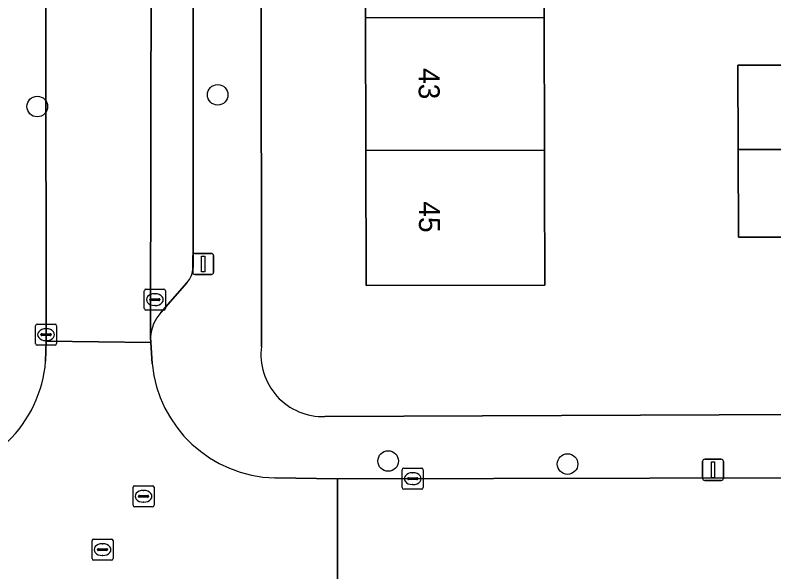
# Model space of a CAD drawing. Extents: x 160732 to 162107, y 387428 to 388479.
# Drawn here: x 161360.98 to 161397.03, y 388220.89 to 388247.33 of the extents above; entities that cross this region are included whole.
import ezdxf

# ---------------------------------------------------------------- set-up
doc = ezdxf.new("R2010")
doc.units = 0
for name, color, linetype in [('IMGEO_Boom', 7, 'Continuous'), ('IMGEO_Erf', 7, 'Continuous'), ('IMGEO_Kolk', 7, 'Continuous'), ('IMGEO_Lichtmast', 7, 'Continuous'), ('IMGEO_Pand', 7, 'Continuous'), ('IMGEO_Pand_nummerreeks', 7, 'Continuous'), ('IMGEO_Parkeervlak_open', 7, 'Continuous'), ('IMGEO_Rijbaan_lokaal_open', 7, 'Continuous'), ('IMGEO_Rioolput', 7, 'Continuous'), ('IMGEO_Voetpad_open', 7, 'Continuous')]:
    doc.layers.add(name, color=color, linetype=linetype)

msp = doc.modelspace()

# ---------------------------------------------------------------- linework, layer by layer
at = {"layer": 'IMGEO_Boom'}
for centre in [(161370.605, 388243.549), (161362.033, 388242.994), (161378.706, 388226.154), (161387.229, 388226.01)]:
    msp.add_circle(centre, 0.489, dxfattribs=at)
at = {"layer": 'IMGEO_Erf'}
for points in [[(161372.671, 388277.934), (161372.679, 388250), (161372.684, 388231.597)], [(161386.114, 388250), (161386.12, 388247.217), (161386.134, 388240.925), (161386.137, 388239.512), (161386.148, 388234.512), (161377.657, 388234.494), (161377.643, 388240.907), (161377.629, 388247.2), (161377.623, 388250)], [(161395.338, 388240.945), (161395.327, 388244.958), (161398.128, 388244.966)], [(161375.703, 388228.266), (161398.184, 388228.356), (161398.15, 388236.794), (161395.35, 388236.786), (161395.338, 388240.945)]]:
    msp.add_lwpolyline(points, dxfattribs=at)
msp.add_arc((161375.605, 388231.211), 2.947, 172.4703, 271.9039, dxfattribs=at)
at = {"layer": 'IMGEO_Kolk'}
for p, q in [((161367.195, 388234.32), (161368.047, 388234.32)), ((161367.12, 388233.394), (161367.12, 388234.246)), ((161367.608, 388234.1), (161367.633, 388234.1)), ((161368.121, 388234.246), (161368.121, 388233.394)), ((161367.379, 388233.814), (161367.379, 388233.826)), ((161367.817, 388233.777), (161367.419, 388233.777)), ((161367.422, 388233.863), (161367.82, 388233.863)), ((161367.863, 388233.826), (161367.863, 388233.814)), ((161368.047, 388233.32), (161367.195, 388233.32)), ((161367.631, 388233.54), (161367.606, 388233.54)), ((161361.951, 388231.73), (161361.951, 388232.582)), ((161362.026, 388232.656), (161362.878, 388232.656)), ((161362.952, 388232.582), (161362.952, 388231.73)), ((161362.21, 388232.15), (161362.21, 388232.162)), ((161362.253, 388232.199), (161362.651, 388232.199)), ((161362.439, 388232.436), (161362.464, 388232.436)), ((161362.694, 388232.162), (161362.694, 388232.15)), ((161362.648, 388232.113), (161362.25, 388232.113)), ((161362.462, 388231.876), (161362.437, 388231.876)), ((161362.878, 388231.656), (161362.026, 388231.656)), ((161379.371, 388224.89), (161379.371, 388225.742)), ((161379.446, 388225.816), (161380.298, 388225.816)), ((161380.372, 388225.742), (161380.372, 388224.89)), ((161379.63, 388225.31), (161379.63, 388225.322)), ((161380.068, 388225.273), (161379.67, 388225.273)), ((161379.673, 388225.359), (161380.071, 388225.359)), ((161379.859, 388225.596), (161379.884, 388225.596)), ((161380.114, 388225.322), (161380.114, 388225.31)), ((161379.882, 388225.036), (161379.857, 388225.036)), ((161380.298, 388224.816), (161379.446, 388224.816))]:
    msp.add_line(p, q, dxfattribs=at)
for points in [[(161367.195, 388234.32), (161368.047, 388234.32)], [(161367.12, 388233.394), (161367.12, 388234.246)], [(161368.121, 388234.246), (161368.121, 388233.394)], [(161368.047, 388233.32), (161367.195, 388233.32)], [(161361.951, 388231.73), (161361.951, 388232.582)], [(161362.026, 388232.656), (161362.878, 388232.656)], [(161362.952, 388232.582), (161362.952, 388231.73)], [(161362.878, 388231.656), (161362.026, 388231.656)], [(161379.371, 388224.89), (161379.371, 388225.742)], [(161379.446, 388225.816), (161380.298, 388225.816)], [(161380.372, 388225.742), (161380.372, 388224.89)], [(161380.298, 388224.816), (161379.446, 388224.816)]]:
    msp.add_lwpolyline(points, dxfattribs=at)
for centre, radius, start, end in [((161367.197, 388234.244), 0.0765, 91.552, 178.448), ((161367.197, 388234.244), 0.0765, 91.552, 178.448), ((161368.045, 388234.244), 0.0765, 1.552, 88.448), ((161368.045, 388234.244), 0.0765, 1.552, 88.448), ((161367.419, 388233.823), 0.0403, 85.8775, 175.7526), ((161367.416, 388233.813), 0.0366, 178.938, 274.7102), ((161367.82, 388233.82), 0.043, 264.8664, 352.4533), ((161367.824, 388233.825), 0.0386, 1.7309, 96.639), ((161367.197, 388233.396), 0.0765, 181.552, 268.448), ((161367.197, 388233.396), 0.0765, 181.552, 268.448), ((161368.045, 388233.396), 0.0765, 271.552, 358.448), ((161368.045, 388233.396), 0.0765, 271.552, 358.448), ((161362.028, 388232.58), 0.0765, 91.552, 178.448), ((161362.028, 388232.58), 0.0765, 91.552, 178.448), ((161362.876, 388232.58), 0.0765, 1.552, 88.448), ((161362.876, 388232.58), 0.0765, 1.552, 88.448), ((161362.25, 388232.159), 0.0403, 85.8775, 175.7526), ((161362.247, 388232.149), 0.0366, 178.938, 274.7102), ((161362.651, 388232.156), 0.043, 264.8664, 352.4533), ((161362.655, 388232.161), 0.0386, 1.7309, 96.639), ((161362.028, 388231.732), 0.0765, 181.552, 268.448), ((161362.028, 388231.732), 0.0765, 181.552, 268.448), ((161362.876, 388231.732), 0.0765, 271.552, 358.448), ((161362.876, 388231.732), 0.0765, 271.552, 358.448), ((161379.448, 388225.74), 0.0765, 91.552, 178.448), ((161379.448, 388225.74), 0.0765, 91.552, 178.448), ((161380.296, 388225.74), 0.0765, 1.552, 88.448), ((161380.296, 388225.74), 0.0765, 1.552, 88.448), ((161379.67, 388225.319), 0.0403, 85.8775, 175.7526), ((161379.667, 388225.309), 0.0366, 178.938, 274.7102), ((161380.071, 388225.316), 0.043, 264.8664, 352.4533), ((161380.075, 388225.321), 0.0386, 1.7309, 96.639), ((161379.448, 388224.892), 0.0765, 181.552, 268.448), ((161379.448, 388224.892), 0.0765, 181.552, 268.448), ((161380.296, 388224.892), 0.0765, 271.552, 358.448), ((161380.296, 388224.892), 0.0765, 271.552, 358.448)]:
    msp.add_arc(centre, radius, start, end, dxfattribs=at)
for centre, major_axis, ratio, start_param, end_param in [((161367.607, 388233.82), (-0.387, 0.002), 0.722429, 4.712389, 7.853982), ((161367.632, 388233.82), (-0.39, 0.002), 0.717154, 1.570796, 4.712389), ((161362.438, 388232.156), (-0.387, 0.002), 0.722429, 4.712389, 7.853982), ((161362.463, 388232.156), (-0.39, 0.002), 0.717154, 1.570796, 4.712389), ((161379.858, 388225.316), (-0.387, 0.002), 0.722429, 4.712389, 7.853982), ((161379.883, 388225.316), (-0.39, 0.002), 0.717154, 1.570796, 4.712389)]:
    msp.add_ellipse(centre, major_axis=major_axis, ratio=ratio, start_param=start_param, end_param=end_param, dxfattribs=at)
at = {"layer": 'IMGEO_Lichtmast'}
for p, q in [((161369.419, 388235.115), (161369.419, 388235.915)), ((161369.419, 388235.915), (161369.419, 388235.115)), ((161369.519, 388236.015), (161370.309, 388236.015)), ((161370.309, 388236.015), (161369.519, 388236.015)), ((161370.409, 388235.915), (161370.409, 388235.115)), ((161370.409, 388235.115), (161370.409, 388235.915)), ((161370.309, 388235.015), (161369.519, 388235.015)), ((161369.519, 388235.015), (161370.309, 388235.015)), ((161393.646, 388225.334), (161393.646, 388226.134)), ((161393.646, 388226.134), (161393.646, 388225.334)), ((161393.746, 388226.234), (161394.536, 388226.234)), ((161394.536, 388226.234), (161393.746, 388226.234)), ((161394.636, 388226.134), (161394.636, 388225.334)), ((161394.636, 388225.334), (161394.636, 388226.134)), ((161394.536, 388225.234), (161393.746, 388225.234)), ((161393.746, 388225.234), (161394.536, 388225.234))]:
    msp.add_line(p, q, dxfattribs=at)
for points in [[(161369.839, 388235.89), (161369.989, 388235.89), (161369.989, 388235.14), (161369.839, 388235.14), (161369.839, 388235.89)], [(161394.066, 388226.109), (161394.216, 388226.109), (161394.216, 388225.359), (161394.066, 388225.359), (161394.066, 388226.109)]]:
    msp.add_lwpolyline(points, dxfattribs=at)
for centre, start, end in [((161369.519, 388235.915), 90, 180), ((161369.519, 388235.915), 90, 180), ((161370.309, 388235.915), 0, 90), ((161370.309, 388235.915), 360, 90), ((161369.519, 388235.115), 180, 270), ((161369.519, 388235.115), 180, 270), ((161370.309, 388235.115), 270, 0), ((161370.309, 388235.115), 270, 0), ((161393.746, 388226.134), 90, 180), ((161393.746, 388226.134), 90, 180), ((161394.536, 388226.134), 0, 90), ((161394.536, 388226.134), 360, 90), ((161393.746, 388225.334), 180, 270), ((161393.746, 388225.334), 180, 270), ((161394.536, 388225.334), 270, 0), ((161394.536, 388225.334), 270, 0)]:
    msp.add_arc(centre, 0.1, start, end, dxfattribs=at)
at = {"layer": 'IMGEO_Pand'}
for points in [[(161377.615, 388253.492), (161377.623, 388250), (161377.629, 388247.2), (161386.12, 388247.217), (161386.114, 388250), (161386.106, 388253.51)], [(161386.134, 388240.925), (161386.12, 388247.217), (161377.629, 388247.2), (161377.643, 388240.907)], [(161398.139, 388240.95), (161398.128, 388244.966), (161395.327, 388244.958), (161395.338, 388240.945)], [(161377.643, 388240.907), (161377.657, 388234.494), (161386.148, 388234.512), (161386.137, 388239.512), (161386.134, 388240.925)], [(161395.338, 388240.945), (161395.35, 388236.786), (161398.15, 388236.794), (161398.139, 388240.95)]]:
    msp.add_lwpolyline(points, close=True, dxfattribs=at)
at = {"layer": 'IMGEO_Parkeervlak_open'}
for points in [[(161367.488, 388277.302), (161367.414, 388232.034)], [(161369.436, 388235.354), (161369.444, 388274.136)], [(161367.906, 388233.215), (161369.145, 388234.622)]]:
    msp.add_lwpolyline(points, dxfattribs=at)
for centre, radius, start, end in [((161368.363, 388235.357), 1.073, 316.7778, 359.8625), ((161369.408, 388231.896), 1.999, 138.7205, 176.0467)]:
    msp.add_arc(centre, radius, start, end, dxfattribs=at)
at = {"layer": 'IMGEO_Rijbaan_lokaal_open'}
for points in [[(161362.367, 388322.948), (161362.452, 388231.846), (161367.426, 388231.791), (161367.414, 388232.034), (161367.488, 388277.302), (161367.493, 388277.969), (161367.417, 388293.941)], [(161367.493, 388230.782), (161367.426, 388231.791), (161362.452, 388231.846), (161362.43, 388230.89)], [(161576.578, 388225.72), (161566.324, 388225.71), (161566.238, 388225.702), (161547.472, 388225.556), (161547.082, 388225.59), (161511.43, 388225.586), (161509.113, 388225.635), (161508.973, 388225.623), (161492.652, 388225.575), (161435.664, 388225.429), (161376.306, 388225.309), (161376.291, 388220.3), (161377.462, 388220.308), (161492.991, 388220.53)], [(161376.306, 388225.309), (161373.319, 388225.355)], [(161375.197, 388220.293), (161376.291, 388220.3), (161376.306, 388225.309)]]:
    msp.add_lwpolyline(points, dxfattribs=at)
for centre, radius, start, end in [((161356.421, 388231.39), 6.03, 314.1789, 355.2473), ((161373.462, 388231.349), 5.996, 185.4274, 268.634)]:
    msp.add_arc(centre, radius, start, end, dxfattribs=at)
at = {"layer": 'IMGEO_Rioolput'}
for p, q in [((161366.657, 388224.978), (161367.509, 388224.978)), ((161366.582, 388224.052), (161366.582, 388224.904)), ((161367.07, 388224.758), (161367.095, 388224.758)), ((161367.583, 388224.904), (161367.583, 388224.052)), ((161366.841, 388224.472), (161366.841, 388224.484)), ((161367.279, 388224.435), (161366.881, 388224.435)), ((161366.884, 388224.521), (161367.282, 388224.521)), ((161367.093, 388224.198), (161367.068, 388224.198)), ((161367.325, 388224.484), (161367.325, 388224.472)), ((161367.509, 388223.978), (161366.657, 388223.978)), ((161364.709, 388222.445), (161365.561, 388222.445)), ((161364.634, 388221.519), (161364.634, 388222.371)), ((161365.122, 388222.225), (161365.147, 388222.225)), ((161365.635, 388222.371), (161365.635, 388221.519)), ((161364.893, 388221.939), (161364.893, 388221.951)), ((161365.331, 388221.902), (161364.933, 388221.902)), ((161364.936, 388221.988), (161365.334, 388221.988)), ((161365.377, 388221.951), (161365.377, 388221.939)), ((161365.561, 388221.445), (161364.709, 388221.445)), ((161365.145, 388221.665), (161365.12, 388221.665))]:
    msp.add_line(p, q, dxfattribs=at)
for points in [[(161366.657, 388224.978), (161367.509, 388224.978)], [(161366.582, 388224.052), (161366.582, 388224.904)], [(161367.583, 388224.904), (161367.583, 388224.052)], [(161367.509, 388223.978), (161366.657, 388223.978)], [(161364.709, 388222.445), (161365.561, 388222.445)], [(161364.634, 388221.519), (161364.634, 388222.371)], [(161365.635, 388222.371), (161365.635, 388221.519)], [(161365.561, 388221.445), (161364.709, 388221.445)]]:
    msp.add_lwpolyline(points, dxfattribs=at)
for centre, radius, start, end in [((161366.659, 388224.902), 0.0765, 91.552, 178.448), ((161366.659, 388224.902), 0.0765, 91.552, 178.448), ((161367.507, 388224.902), 0.0765, 1.552, 88.448), ((161367.507, 388224.902), 0.0765, 1.552, 88.448), ((161366.881, 388224.481), 0.0403, 85.8775, 175.7526), ((161366.878, 388224.471), 0.0366, 178.938, 274.7102), ((161367.282, 388224.478), 0.043, 264.8664, 352.4533), ((161367.286, 388224.483), 0.0386, 1.7309, 96.639), ((161366.659, 388224.054), 0.0765, 181.552, 268.448), ((161366.659, 388224.054), 0.0765, 181.552, 268.448), ((161367.507, 388224.054), 0.0765, 271.552, 358.448), ((161367.507, 388224.054), 0.0765, 271.552, 358.448), ((161364.711, 388222.369), 0.0765, 91.552, 178.448), ((161364.711, 388222.369), 0.0765, 91.552, 178.448), ((161365.559, 388222.369), 0.0765, 1.552, 88.448), ((161365.559, 388222.369), 0.0765, 1.552, 88.448), ((161364.933, 388221.948), 0.0403, 85.8775, 175.7526), ((161364.93, 388221.938), 0.0366, 178.938, 274.7102), ((161365.334, 388221.945), 0.043, 264.8664, 352.4533), ((161365.338, 388221.95), 0.0386, 1.7309, 96.639), ((161364.711, 388221.521), 0.0765, 181.552, 268.448), ((161364.711, 388221.521), 0.0765, 181.552, 268.448), ((161365.559, 388221.521), 0.0765, 271.552, 358.448), ((161365.559, 388221.521), 0.0765, 271.552, 358.448)]:
    msp.add_arc(centre, radius, start, end, dxfattribs=at)
for centre, major_axis, ratio, start_param, end_param in [((161367.069, 388224.478), (-0.387, 0.002), 0.722429, 4.712389, 7.853982), ((161367.094, 388224.478), (-0.39, 0.002), 0.717154, 1.570796, 4.712389), ((161365.121, 388221.945), (-0.387, 0.002), 0.722429, 4.712389, 7.853982), ((161365.146, 388221.945), (-0.39, 0.002), 0.717154, 1.570796, 4.712389)]:
    msp.add_ellipse(centre, major_axis=major_axis, ratio=ratio, start_param=start_param, end_param=end_param, dxfattribs=at)
at = {"layer": 'IMGEO_Voetpad_open'}
for points in [[(161362.43, 388230.89), (161362.452, 388231.846), (161362.367, 388322.948)], [(161372.684, 388231.597), (161372.679, 388250), (161372.671, 388277.934)], [(161369.444, 388274.136), (161369.436, 388235.354)], [(161369.145, 388234.622), (161367.906, 388233.215)], [(161367.414, 388232.034), (161367.426, 388231.791), (161367.493, 388230.782)], [(161496.822, 388227.635), (161490.719, 388228.729), (161470.62, 388228.648), (161469.223, 388228.642), (161399.672, 388228.362), (161398.184, 388228.356), (161375.703, 388228.266)], [(161373.319, 388225.355), (161376.306, 388225.309), (161435.664, 388225.429), (161492.652, 388225.575)]]:
    msp.add_lwpolyline(points, dxfattribs=at)
for centre, radius, start, end in [((161368.363, 388235.357), 1.073, 316.7778, 359.8625), ((161369.408, 388231.896), 1.999, 138.7205, 176.0467), ((161375.605, 388231.211), 2.947, 172.4703, 271.9039), ((161356.421, 388231.39), 6.03, 314.1789, 355.2473), ((161373.462, 388231.349), 5.996, 185.4274, 268.634)]:
    msp.add_arc(centre, radius, start, end, dxfattribs=at)

# ---------------------------------------------------------------- texts
at = {"layer": 'IMGEO_Pand_nummerreeks'}
for s, p in [('43', (161380.154, 388244.822)), ('45', (161380.168, 388238.491))]:
    msp.add_text(s, height=1, rotation=270.1252, dxfattribs=at).set_placement(p)

doc.saveas('drawing.dxf')
